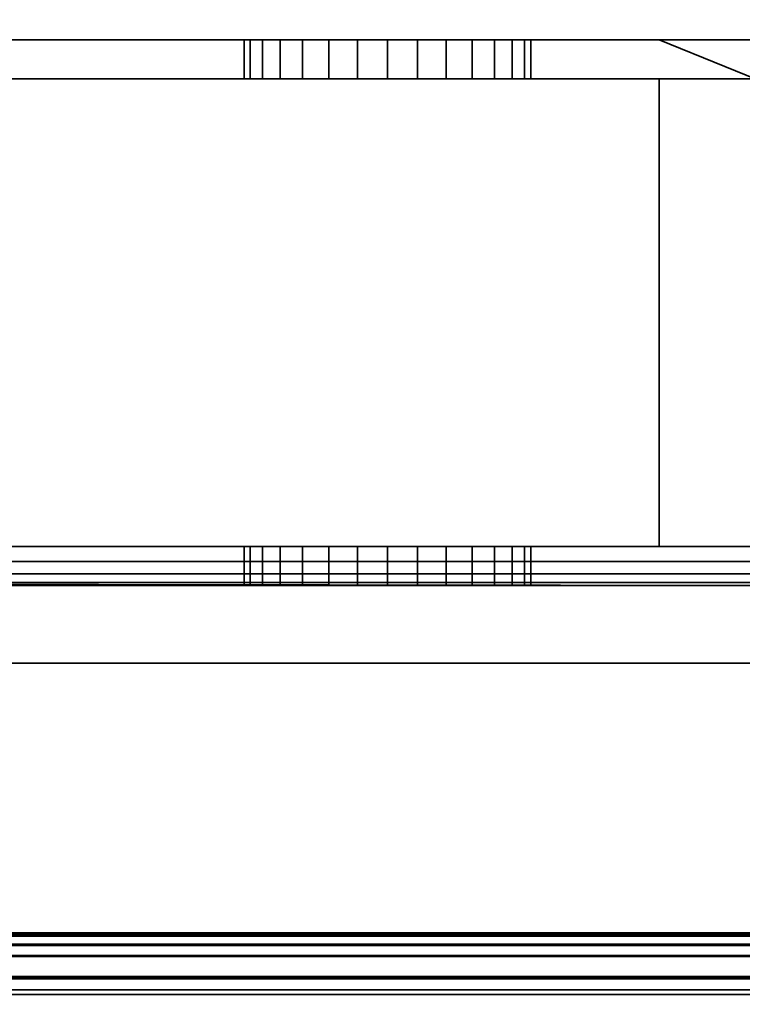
# Model space of a CAD drawing. Header units: millimetres. Extents: x -587 to 3688, y -115 to 120.
# Tile 752 of 960: x 2528 to 2546, y -49 to -23. Entities that reach past the tile are written whole.
import ezdxf

# ---------------------------------------------------------------- set-up
doc = ezdxf.new("R2010")
doc.units = ezdxf.units.MM
doc.layers.add('151', color=7, linetype='Continuous', true_color=0xffffff)

# ---------------------------------------------------------------- blocks, each defined once
blk = doc.blocks.new('UG_SURFACE_003')
at = {"layer": '151', "color": 252, "linetype": 'Continuous', "lineweight": 35}
for points in [[(3687.5, -40, 2198), (3687.5, 110, 2198), (2312.5, 110, 2198), (2312.5, -40, 2198)], [(2462.5, -40, 2048), (2462.5, 110, 2048), (3537.5, 110, 2048), (3537.5, -40, 2048)], [(3687.5, -40, 2198), (2312.5, -40, 2198), (2462.5, -40, 2048), (3537.5, -40, 2048)]]:
    blk.add_3dface(points, dxfattribs=at)
blk = doc.blocks.new('UG_SURFACE_086')
at = {"layer": '151', "color": 252, "linetype": 'Continuous', "lineweight": 35}
for points in [[(2543.975, -24, 1167.5), (2494, -24, 1167.5), (2494, -37, 1167.5), (2576, -37, 1167.5)], [(2576, -37, 1002.5), (2494, -37, 1002.5), (2494, -24, 1002.5), (2543.975, -24, 1002.5)], [(2494, -24, 1091.25), (2534.25, -24, 1101.524), (2535.495, -24, 1100.62)], [(2494, -24, 1091.25), (2533.481, -24, 1102.857), (2534.25, -24, 1101.524)], [(2494, -24, 1091.25), (2494, -24, 1110.1), (2533.32, -24, 1104.387), (2533.481, -24, 1102.857)], [(2535.495, -24, 1100.62), (2537, -24, 1100.3), (2543.975, -24, 1091.25), (2494, -24, 1091.25)], [(2494, -24, 1110.1), (2534.825, -24, 1106.993), (2533.796, -24, 1105.85)], [(2533.796, -24, 1105.85), (2533.32, -24, 1104.387), (2494, -24, 1110.1)], [(2494, -24, 1110.1), (2543.975, -24, 1110.1), (2537.769, -24, 1107.619), (2536.231, -24, 1107.619)], [(2536.231, -24, 1107.619), (2534.825, -24, 1106.993), (2494, -24, 1110.1)], [(2494, -24, 1013.575), (2534.25, -24, 1021.024), (2535.495, -24, 1020.12)], [(2494, -24, 1013.575), (2533.481, -24, 1022.357), (2534.25, -24, 1021.024)], [(2494, -24, 1013.575), (2494, -24, 1033.975), (2533.32, -24, 1023.887), (2533.481, -24, 1022.357)], [(2535.495, -24, 1020.12), (2537, -24, 1019.8), (2543.975, -24, 1013.575), (2494, -24, 1013.575)], [(2494, -24, 1033.975), (2534.825, -24, 1026.493), (2533.796, -24, 1025.35)], [(2533.796, -24, 1025.35), (2533.32, -24, 1023.887), (2494, -24, 1033.975)], [(2536.231, -24, 1027.119), (2534.825, -24, 1026.493), (2494, -24, 1033.975), (2543.975, -24, 1033.975)], [(2494, -24, 1002.5), (2494, -24, 1013.575), (2543.975, -24, 1013.575), (2543.975, -24, 1002.5)], [(2494, -24, 1033.975), (2494, -24, 1058.875), (2543.975, -24, 1058.875), (2543.975, -24, 1033.975)], [(2494, -24, 1058.875), (2494, -24, 1091.25), (2543.975, -24, 1091.25), (2543.975, -24, 1058.875)], [(2494, -24, 1110.1), (2494, -24, 1128.75), (2543.975, -24, 1128.75), (2543.975, -24, 1110.1)], [(2494, -24, 1128.75), (2494, -24, 1167.5), (2543.975, -24, 1167.5), (2543.975, -24, 1128.75)], [(2533.32, -24, 1104.387), (2533.32, -25, 1104.387), (2533.481, -25, 1102.857), (2533.481, -24, 1102.857)], [(2533.796, -24, 1105.85), (2533.796, -25, 1105.85), (2533.32, -25, 1104.387), (2533.32, -24, 1104.387)], [(2533.32, -24, 1023.887), (2533.32, -25, 1023.887), (2533.481, -25, 1022.357), (2533.481, -24, 1022.357)], [(2533.796, -24, 1025.35), (2533.796, -25, 1025.35), (2533.32, -25, 1023.887), (2533.32, -24, 1023.887)], [(2533.481, -24, 1102.857), (2533.481, -25, 1102.857), (2534.25, -25, 1101.524), (2534.25, -24, 1101.524)], [(2533.481, -24, 1022.357), (2533.481, -25, 1022.357), (2534.25, -25, 1021.024), (2534.25, -24, 1021.024)], [(2534.825, -24, 1106.993), (2534.825, -25, 1106.993), (2533.796, -25, 1105.85), (2533.796, -24, 1105.85)], [(2534.825, -24, 1026.493), (2534.825, -25, 1026.493), (2533.796, -25, 1025.35), (2533.796, -24, 1025.35)], [(2534.25, -24, 1101.524), (2534.25, -25, 1101.524), (2535.495, -25, 1100.62), (2535.495, -24, 1100.62)], [(2534.25, -24, 1021.024), (2534.25, -25, 1021.024), (2535.495, -25, 1020.12), (2535.495, -24, 1020.12)], [(2536.231, -24, 1107.619), (2536.231, -25, 1107.619), (2534.825, -25, 1106.993), (2534.825, -24, 1106.993)], [(2536.231, -24, 1027.119), (2536.231, -25, 1027.119), (2534.825, -25, 1026.493), (2534.825, -24, 1026.493)], [(2535.495, -24, 1100.62), (2535.495, -25, 1100.62), (2537, -25, 1100.3), (2537, -24, 1100.3)], [(2535.495, -24, 1020.12), (2535.495, -25, 1020.12), (2537, -25, 1019.8), (2537, -24, 1019.8)], [(2543.975, -24, 1033.975), (2537.769, -24, 1027.119), (2536.231, -24, 1027.119)], [(2537.769, -24, 1107.619), (2537.769, -25, 1107.619), (2536.231, -25, 1107.619), (2536.231, -24, 1107.619)], [(2537.769, -24, 1027.119), (2537.769, -25, 1027.119), (2536.231, -25, 1027.119), (2536.231, -24, 1027.119)], [(2543.975, -24, 1091.25), (2537, -24, 1100.3), (2538.505, -24, 1100.62)], [(2543.975, -24, 1013.575), (2537, -24, 1019.8), (2538.505, -24, 1020.12)], [(2537, -24, 1100.3), (2537, -25, 1100.3), (2538.505, -25, 1100.62), (2538.505, -24, 1100.62)], [(2537, -24, 1019.8), (2537, -25, 1019.8), (2538.505, -25, 1020.12), (2538.505, -24, 1020.12)], [(2539.175, -24, 1026.493), (2537.769, -24, 1027.119), (2543.975, -24, 1033.975)], [(2539.175, -24, 1106.993), (2537.769, -24, 1107.619), (2543.975, -24, 1110.1)], [(2539.175, -24, 1106.993), (2539.175, -25, 1106.993), (2537.769, -25, 1107.619), (2537.769, -24, 1107.619)], [(2539.175, -24, 1026.493), (2539.175, -25, 1026.493), (2537.769, -25, 1027.119), (2537.769, -24, 1027.119)], [(2538.505, -24, 1100.62), (2539.75, -24, 1101.524), (2543.975, -24, 1091.25)], [(2538.505, -24, 1020.12), (2539.75, -24, 1021.024), (2543.975, -24, 1013.575)], [(2538.505, -24, 1100.62), (2538.505, -25, 1100.62), (2539.75, -25, 1101.524), (2539.75, -24, 1101.524)], [(2538.505, -24, 1020.12), (2538.505, -25, 1020.12), (2539.75, -25, 1021.024), (2539.75, -24, 1021.024)], [(2540.204, -24, 1105.85), (2539.175, -24, 1106.993), (2543.975, -24, 1110.1)], [(2540.204, -24, 1025.35), (2539.175, -24, 1026.493), (2543.975, -24, 1033.975)], [(2540.204, -24, 1105.85), (2540.204, -25, 1105.85), (2539.175, -25, 1106.993), (2539.175, -24, 1106.993)], [(2540.204, -24, 1025.35), (2540.204, -25, 1025.35), (2539.175, -25, 1026.493), (2539.175, -24, 1026.493)], [(2539.75, -24, 1101.524), (2540.519, -24, 1102.857), (2543.975, -24, 1091.25)], [(2539.75, -24, 1021.024), (2540.519, -24, 1022.357), (2543.975, -24, 1013.575)], [(2539.75, -24, 1101.524), (2539.75, -25, 1101.524), (2540.519, -25, 1102.857), (2540.519, -24, 1102.857)], [(2539.75, -24, 1021.024), (2539.75, -25, 1021.024), (2540.519, -25, 1022.357), (2540.519, -24, 1022.357)], [(2543.975, -24, 1110.1), (2540.68, -24, 1104.387), (2540.204, -24, 1105.85)], [(2543.975, -24, 1033.975), (2540.68, -24, 1023.887), (2540.204, -24, 1025.35)], [(2540.68, -24, 1104.387), (2540.68, -25, 1104.387), (2540.204, -25, 1105.85), (2540.204, -24, 1105.85)], [(2540.68, -24, 1023.887), (2540.68, -25, 1023.887), (2540.204, -25, 1025.35), (2540.204, -24, 1025.35)], [(2540.519, -24, 1102.857), (2540.68, -24, 1104.387), (2543.975, -24, 1110.1), (2543.975, -24, 1091.25)], [(2540.519, -24, 1022.357), (2540.68, -24, 1023.887), (2543.975, -24, 1033.975), (2543.975, -24, 1013.575)], [(2540.519, -24, 1102.857), (2540.519, -25, 1102.857), (2540.68, -25, 1104.387), (2540.68, -24, 1104.387)], [(2540.519, -24, 1022.357), (2540.519, -25, 1022.357), (2540.68, -25, 1023.887), (2540.68, -24, 1023.887)], [(2576, -37, 1167.5), (2547.375, -24, 1167.5), (2543.975, -24, 1167.5)], [(2576, -37, 1002.5), (2543.975, -24, 1002.5), (2547.375, -24, 1002.5)], [(2543.975, -24, 1033.975), (2547.293, -24, 1031.132), (2547.375, -24, 1030.875)], [(2543.975, -24, 1033.975), (2547.375, -24, 1033.975), (2547.375, -24, 1031.877), (2547.293, -24, 1031.132)], [(2547.375, -24, 1030.875), (2547.375, -24, 1013.575), (2543.975, -24, 1013.575), (2543.975, -24, 1033.975)], [(2543.975, -24, 1002.5), (2543.975, -24, 1013.575), (2547.375, -24, 1013.575), (2547.375, -24, 1002.5)], [(2543.975, -24, 1033.975), (2543.975, -24, 1058.875), (2547.375, -24, 1058.875), (2547.375, -24, 1033.975)], [(2543.975, -24, 1058.875), (2543.975, -24, 1091.25), (2547.375, -24, 1091.25), (2547.375, -24, 1058.875)], [(2543.975, -24, 1091.25), (2543.975, -24, 1110.1), (2547.375, -24, 1110.1), (2547.375, -24, 1091.25)], [(2543.975, -24, 1110.1), (2543.975, -24, 1128.75), (2547.375, -24, 1128.75), (2547.375, -24, 1110.1)], [(2543.975, -24, 1128.75), (2543.975, -24, 1167.5), (2547.375, -24, 1167.5), (2547.375, -24, 1128.75)], [(2543.975, -25, 1003.5), (2494, -25, 1003.5), (2494, -37, 1003.5), (2543.975, -37, 1003.5)], [(2543.975, -37, 1166.5), (2494, -37, 1166.5), (2494, -25, 1166.5), (2543.975, -25, 1166.5)], [(2494, -25, 1091.25), (2543.975, -25, 1091.25), (2537, -25, 1100.3), (2535.495, -25, 1100.62)], [(2543.975, -25, 1110.1), (2494, -25, 1110.1), (2536.231, -25, 1107.619), (2537.769, -25, 1107.619)], [(2535.495, -25, 1100.62), (2534.25, -25, 1101.524), (2494, -25, 1091.25)], [(2494, -25, 1110.1), (2534.825, -25, 1106.993), (2536.231, -25, 1107.619)], [(2494, -25, 1110.1), (2533.32, -25, 1104.387), (2533.796, -25, 1105.85)], [(2534.25, -25, 1101.524), (2533.481, -25, 1102.857), (2494, -25, 1091.25)], [(2533.481, -25, 1102.857), (2533.32, -25, 1104.387), (2494, -25, 1110.1), (2494, -25, 1091.25)], [(2533.796, -25, 1105.85), (2534.825, -25, 1106.993), (2494, -25, 1110.1)], [(2494, -25, 1013.575), (2543.975, -25, 1013.575), (2537, -25, 1019.8), (2535.495, -25, 1020.12)], [(2535.495, -25, 1020.12), (2534.25, -25, 1021.024), (2494, -25, 1013.575)], [(2543.975, -25, 1033.975), (2494, -25, 1033.975), (2534.825, -25, 1026.493), (2536.231, -25, 1027.119)], [(2494, -25, 1033.975), (2533.32, -25, 1023.887), (2533.796, -25, 1025.35)], [(2534.25, -25, 1021.024), (2533.481, -25, 1022.357), (2494, -25, 1013.575)], [(2533.481, -25, 1022.357), (2533.32, -25, 1023.887), (2494, -25, 1033.975), (2494, -25, 1013.575)], [(2533.796, -25, 1025.35), (2534.825, -25, 1026.493), (2494, -25, 1033.975)], [(2543.975, -25, 1003.5), (2543.975, -25, 1013.575), (2494, -25, 1013.575), (2494, -25, 1003.5)], [(2543.975, -25, 1033.975), (2543.975, -25, 1058.875), (2494, -25, 1058.875), (2494, -25, 1033.975)], [(2543.975, -25, 1058.875), (2543.975, -25, 1091.25), (2494, -25, 1091.25), (2494, -25, 1058.875)], [(2543.975, -25, 1110.1), (2543.975, -25, 1128.75), (2494, -25, 1128.75), (2494, -25, 1110.1)], [(2543.975, -25, 1128.75), (2543.975, -25, 1166.5), (2494, -25, 1166.5), (2494, -25, 1128.75)], [(2543.975, -25, 1033.975), (2536.231, -25, 1027.119), (2537.769, -25, 1027.119)], [(2538.505, -25, 1020.12), (2537, -25, 1019.8), (2543.975, -25, 1013.575)], [(2538.505, -25, 1100.62), (2537, -25, 1100.3), (2543.975, -25, 1091.25)], [(2537.769, -25, 1107.619), (2539.175, -25, 1106.993), (2543.975, -25, 1110.1)], [(2537.769, -25, 1027.119), (2539.175, -25, 1026.493), (2543.975, -25, 1033.975)], [(2543.975, -25, 1091.25), (2539.75, -25, 1101.524), (2538.505, -25, 1100.62)], [(2543.975, -25, 1013.575), (2539.75, -25, 1021.024), (2538.505, -25, 1020.12)], [(2543.975, -25, 1110.1), (2539.175, -25, 1106.993), (2540.204, -25, 1105.85)], [(2543.975, -25, 1033.975), (2539.175, -25, 1026.493), (2540.204, -25, 1025.35)], [(2543.975, -25, 1091.25), (2540.519, -25, 1102.857), (2539.75, -25, 1101.524)], [(2543.975, -25, 1013.575), (2540.519, -25, 1022.357), (2539.75, -25, 1021.024)], [(2540.204, -25, 1105.85), (2540.68, -25, 1104.387), (2543.975, -25, 1110.1)], [(2540.204, -25, 1025.35), (2540.68, -25, 1023.887), (2543.975, -25, 1033.975)], [(2543.975, -25, 1091.25), (2543.975, -25, 1110.1), (2540.68, -25, 1104.387), (2540.519, -25, 1102.857)], [(2543.975, -25, 1013.575), (2543.975, -25, 1033.975), (2540.68, -25, 1023.887), (2540.519, -25, 1022.357)], [(2543.975, -37, 1003.5), (2549.125, -37, 1003.5), (2547.375, -25, 1003.5), (2543.975, -25, 1003.5)], [(2549.125, -37, 1166.5), (2543.975, -37, 1166.5), (2543.975, -25, 1166.5), (2547.375, -25, 1166.5)], [(2543.975, -25, 1033.975), (2543.975, -25, 1013.575), (2547.375, -25, 1013.575), (2547.375, -25, 1030.875)], [(2547.375, -25, 1030.875), (2547.293, -25, 1031.132), (2543.975, -25, 1033.975)], [(2547.293, -25, 1031.132), (2547.375, -25, 1031.877), (2547.375, -25, 1033.975), (2543.975, -25, 1033.975)], [(2547.375, -25, 1003.5), (2547.375, -25, 1013.575), (2543.975, -25, 1013.575), (2543.975, -25, 1003.5)], [(2547.375, -25, 1033.975), (2547.375, -25, 1058.875), (2543.975, -25, 1058.875), (2543.975, -25, 1033.975)], [(2547.375, -25, 1058.875), (2547.375, -25, 1091.25), (2543.975, -25, 1091.25), (2543.975, -25, 1058.875)], [(2547.375, -25, 1091.25), (2547.375, -25, 1110.1), (2543.975, -25, 1110.1), (2543.975, -25, 1091.25)], [(2547.375, -25, 1110.1), (2547.375, -25, 1128.75), (2543.975, -25, 1128.75), (2543.975, -25, 1110.1)], [(2547.375, -25, 1128.75), (2547.375, -25, 1166.5), (2543.975, -25, 1166.5), (2543.975, -25, 1128.75)], [(2576, -37, 1167.5), (2494, -37, 1167.5), (2494, -37.383, 1167.424), (2575.969, -37.383, 1167.424)], [(2575.969, -37.383, 1002.576), (2494, -37.383, 1002.576), (2494, -37, 1002.5), (2576, -37, 1002.5)], [(2494, -37, 1013.575), (2534.25, -37, 1021.024), (2535.495, -37, 1020.12)], [(2494, -37, 1013.575), (2533.481, -37, 1022.357), (2534.25, -37, 1021.024)], [(2494, -37, 1013.575), (2494, -37, 1033.975), (2533.32, -37, 1023.887), (2533.481, -37, 1022.357)], [(2535.495, -37, 1020.12), (2537, -37, 1019.8), (2543.975, -37, 1013.575), (2494, -37, 1013.575)], [(2494, -37, 1033.975), (2534.825, -37, 1026.493), (2533.796, -37, 1025.35)], [(2533.796, -37, 1025.35), (2533.32, -37, 1023.887), (2494, -37, 1033.975)], [(2536.231, -37, 1027.119), (2534.825, -37, 1026.493), (2494, -37, 1033.975), (2543.975, -37, 1033.975)], [(2494, -37, 1099.9), (2535.495, -37, 1100.62), (2537, -37, 1100.3)], [(2494, -37, 1099.9), (2534.25, -37, 1101.524), (2535.495, -37, 1100.62)], [(2494, -37, 1099.9), (2533.481, -37, 1102.857), (2534.25, -37, 1101.524)], [(2494, -37, 1099.9), (2494, -37, 1108.1), (2533.32, -37, 1104.387), (2533.481, -37, 1102.857)], [(2537, -37, 1100.3), (2543.975, -37, 1099.9), (2494, -37, 1099.9)], [(2494, -37, 1108.1), (2534.825, -37, 1106.993), (2533.796, -37, 1105.85)], [(2533.796, -37, 1105.85), (2533.32, -37, 1104.387), (2494, -37, 1108.1)], [(2494, -37, 1108.1), (2543.975, -37, 1108.1), (2537, -37, 1107.7)], [(2537, -37, 1107.7), (2536.231, -37, 1107.619), (2494, -37, 1108.1)], [(2536.231, -37, 1107.619), (2534.825, -37, 1106.993), (2494, -37, 1108.1)], [(2543.975, -37, 1166.5), (2543.975, -37, 1126.75), (2494, -37, 1126.75), (2494, -37, 1166.5)], [(2543.975, -37, 1126.75), (2543.975, -37, 1108.1), (2494, -37, 1108.1), (2494, -37, 1126.75)], [(2543.975, -37, 1099.9), (2543.975, -37, 1093.25), (2494, -37, 1093.25), (2494, -37, 1099.9)], [(2543.975, -37, 1093.25), (2543.975, -37, 1033.975), (2494, -37, 1033.975), (2494, -37, 1093.25)], [(2543.975, -37, 1013.575), (2543.975, -37, 1003.5), (2494, -37, 1003.5), (2494, -37, 1013.575)], [(2533.32, -37, 1104.387), (2533.32, -38, 1104.387), (2533.481, -38, 1102.857), (2533.481, -37, 1102.857)], [(2533.796, -37, 1105.85), (2533.796, -38, 1105.85), (2533.32, -38, 1104.387), (2533.32, -37, 1104.387)], [(2533.32, -37, 1023.887), (2533.32, -38, 1023.887), (2533.481, -38, 1022.357), (2533.481, -37, 1022.357)], [(2533.796, -37, 1025.35), (2533.796, -38, 1025.35), (2533.32, -38, 1023.887), (2533.32, -37, 1023.887)], [(2533.481, -37, 1102.857), (2533.481, -38, 1102.857), (2534.25, -38, 1101.524), (2534.25, -37, 1101.524)], [(2533.481, -37, 1022.357), (2533.481, -38, 1022.357), (2534.25, -38, 1021.024), (2534.25, -37, 1021.024)], [(2534.825, -37, 1106.993), (2534.825, -38, 1106.993), (2533.796, -38, 1105.85), (2533.796, -37, 1105.85)], [(2534.825, -37, 1026.493), (2534.825, -38, 1026.493), (2533.796, -38, 1025.35), (2533.796, -37, 1025.35)], [(2534.25, -37, 1101.524), (2534.25, -38, 1101.524), (2535.495, -38, 1100.62), (2535.495, -37, 1100.62)], [(2534.25, -37, 1021.024), (2534.25, -38, 1021.024), (2535.495, -38, 1020.12), (2535.495, -37, 1020.12)], [(2536.231, -37, 1107.619), (2536.231, -38, 1107.619), (2534.825, -38, 1106.993), (2534.825, -37, 1106.993)], [(2536.231, -37, 1027.119), (2536.231, -38, 1027.119), (2534.825, -38, 1026.493), (2534.825, -37, 1026.493)], [(2535.495, -37, 1100.62), (2535.495, -38, 1100.62), (2537, -38, 1100.3), (2537, -37, 1100.3)], [(2535.495, -37, 1020.12), (2535.495, -38, 1020.12), (2537, -38, 1019.8), (2537, -37, 1019.8)], [(2537, -38, 1107.7), (2536.231, -38, 1107.619), (2536.231, -37, 1107.619), (2537, -37, 1107.7)], [(2537, -38, 1027.2), (2536.231, -38, 1027.119), (2536.231, -37, 1027.119), (2537, -37, 1027.2)], [(2543.975, -37, 1033.975), (2537, -37, 1027.2), (2536.231, -37, 1027.119)], [(2537, -37, 1107.7), (2537.769, -37, 1107.619), (2537.769, -38, 1107.619), (2537, -38, 1107.7)], [(2537, -37, 1100.3), (2537, -38, 1100.3), (2538.505, -38, 1100.62), (2538.505, -37, 1100.62)], [(2537, -37, 1027.2), (2537.769, -37, 1027.119), (2537.769, -38, 1027.119), (2537, -38, 1027.2)], [(2537, -37, 1019.8), (2537, -38, 1019.8), (2538.505, -38, 1020.12), (2538.505, -37, 1020.12)], [(2543.975, -37, 1013.575), (2537, -37, 1019.8), (2538.505, -37, 1020.12)], [(2543.975, -37, 1099.9), (2537, -37, 1100.3), (2538.505, -37, 1100.62)], [(2537.769, -37, 1107.619), (2537, -37, 1107.7), (2543.975, -37, 1108.1)], [(2537.769, -37, 1027.119), (2537, -37, 1027.2), (2543.975, -37, 1033.975)], [(2539.175, -37, 1106.993), (2539.175, -38, 1106.993), (2537.769, -38, 1107.619), (2537.769, -37, 1107.619)], [(2539.175, -37, 1026.493), (2539.175, -38, 1026.493), (2537.769, -38, 1027.119), (2537.769, -37, 1027.119)], [(2543.975, -37, 1033.975), (2539.175, -37, 1026.493), (2537.769, -37, 1027.119)], [(2543.975, -37, 1108.1), (2539.175, -37, 1106.993), (2537.769, -37, 1107.619)], [(2538.505, -37, 1100.62), (2538.505, -38, 1100.62), (2539.75, -38, 1101.524), (2539.75, -37, 1101.524)], [(2538.505, -37, 1020.12), (2538.505, -38, 1020.12), (2539.75, -38, 1021.024), (2539.75, -37, 1021.024)], [(2538.505, -37, 1020.12), (2539.75, -37, 1021.024), (2543.975, -37, 1013.575)], [(2538.505, -37, 1100.62), (2539.75, -37, 1101.524), (2543.975, -37, 1099.9)], [(2540.204, -37, 1105.85), (2540.204, -38, 1105.85), (2539.175, -38, 1106.993), (2539.175, -37, 1106.993)], [(2540.204, -37, 1025.35), (2540.204, -38, 1025.35), (2539.175, -38, 1026.493), (2539.175, -37, 1026.493)], [(2540.204, -37, 1025.35), (2539.175, -37, 1026.493), (2543.975, -37, 1033.975)], [(2540.204, -37, 1105.85), (2539.175, -37, 1106.993), (2543.975, -37, 1108.1)], [(2539.75, -37, 1101.524), (2539.75, -38, 1101.524), (2540.519, -38, 1102.857), (2540.519, -37, 1102.857)], [(2539.75, -37, 1021.024), (2539.75, -38, 1021.024), (2540.519, -38, 1022.357), (2540.519, -37, 1022.357)], [(2539.75, -37, 1021.024), (2540.519, -37, 1022.357), (2543.975, -37, 1013.575)], [(2539.75, -37, 1101.524), (2540.519, -37, 1102.857), (2543.975, -37, 1099.9)], [(2540.68, -37, 1104.387), (2540.68, -38, 1104.387), (2540.204, -38, 1105.85), (2540.204, -37, 1105.85)], [(2540.68, -37, 1023.887), (2540.68, -38, 1023.887), (2540.204, -38, 1025.35), (2540.204, -37, 1025.35)], [(2543.975, -37, 1033.975), (2540.68, -37, 1023.887), (2540.204, -37, 1025.35)], [(2543.975, -37, 1108.1), (2540.68, -37, 1104.387), (2540.204, -37, 1105.85)], [(2540.519, -37, 1102.857), (2540.519, -38, 1102.857), (2540.68, -38, 1104.387), (2540.68, -37, 1104.387)], [(2540.519, -37, 1022.357), (2540.519, -38, 1022.357), (2540.68, -38, 1023.887), (2540.68, -37, 1023.887)], [(2540.519, -37, 1022.357), (2540.68, -37, 1023.887), (2543.975, -37, 1033.975), (2543.975, -37, 1013.575)], [(2540.519, -37, 1102.857), (2540.68, -37, 1104.387), (2543.975, -37, 1108.1), (2543.975, -37, 1099.9)], [(2543.975, -37, 1033.975), (2543.975, -37, 1093.25), (2549.125, -37, 1093.25), (2549.125, -37, 1037.205)], [(2549.125, -37, 1037.205), (2547.689, -37, 1034.737), (2543.975, -37, 1033.975)], [(2543.975, -37, 1013.575), (2543.975, -37, 1033.975), (2547.293, -37, 1031.132), (2548.393, -37, 1027.676)], [(2543.975, -37, 1033.975), (2547.606, -37, 1033.975), (2547.293, -37, 1031.132)], [(2548.393, -37, 1027.676), (2549.125, -37, 1026.851), (2549.125, -37, 1013.575), (2543.975, -37, 1013.575)], [(2547.689, -37, 1034.737), (2547.606, -37, 1033.975), (2543.975, -37, 1033.975)], [(2549.125, -37, 1166.5), (2549.125, -37, 1126.75), (2543.975, -37, 1126.75), (2543.975, -37, 1166.5)], [(2549.125, -37, 1126.75), (2549.125, -37, 1108.1), (2543.975, -37, 1108.1), (2543.975, -37, 1126.75)], [(2549.125, -37, 1108.1), (2549.125, -37, 1099.9), (2543.975, -37, 1099.9), (2543.975, -37, 1108.1)], [(2549.125, -37, 1099.9), (2549.125, -37, 1093.25), (2543.975, -37, 1093.25), (2543.975, -37, 1099.9)], [(2549.125, -37, 1013.575), (2549.125, -37, 1003.5), (2543.975, -37, 1003.5), (2543.975, -37, 1013.575)], [(2575.969, -37.383, 1167.424), (2494, -37.383, 1167.424), (2494, -37.707, 1167.207), (2575.879, -37.707, 1167.207)], [(2575.879, -37.707, 1002.793), (2494, -37.707, 1002.793), (2494, -37.383, 1002.576), (2575.969, -37.383, 1002.576)], [(2575.879, -37.707, 1167.207), (2494, -37.707, 1167.207), (2494, -37.924, 1166.883), (2575.744, -37.924, 1166.883)], [(2575.744, -37.924, 1003.117), (2494, -37.924, 1003.117), (2494, -37.707, 1002.793), (2575.879, -37.707, 1002.793)], [(2575.744, -37.924, 1166.883), (2494, -37.924, 1166.883), (2494, -38, 1166.5), (2543.975, -38, 1166.5)], [(2494, -37.924, 1003.117), (2547.375, -38, 1003.5), (2543.975, -38, 1003.5)], [(2494, -37.924, 1003.117), (2575.744, -37.924, 1003.117), (2549.25, -38, 1003.5), (2547.375, -38, 1003.5)], [(2543.975, -38, 1003.5), (2494, -38, 1003.5), (2494, -37.924, 1003.117)], [(2494, -38, 1013.575), (2543.975, -38, 1013.575), (2537, -38, 1019.8), (2535.495, -38, 1020.12)], [(2535.495, -38, 1020.12), (2534.25, -38, 1021.024), (2494, -38, 1013.575)], [(2543.975, -38, 1033.975), (2494, -38, 1033.975), (2534.825, -38, 1026.493), (2536.231, -38, 1027.119)], [(2494, -38, 1033.975), (2533.32, -38, 1023.887), (2533.796, -38, 1025.35)], [(2534.25, -38, 1021.024), (2533.481, -38, 1022.357), (2494, -38, 1013.575)], [(2533.481, -38, 1022.357), (2533.32, -38, 1023.887), (2494, -38, 1033.975), (2494, -38, 1013.575)], [(2533.796, -38, 1025.35), (2534.825, -38, 1026.493), (2494, -38, 1033.975)], [(2543.975, -38, 1110.1), (2494, -38, 1110.1), (2536.231, -38, 1107.619), (2537, -38, 1107.7)], [(2494, -38, 1097.9), (2543.975, -38, 1097.9), (2537, -38, 1100.3), (2535.495, -38, 1100.62)], [(2535.495, -38, 1100.62), (2534.25, -38, 1101.524), (2494, -38, 1097.9)], [(2494, -38, 1110.1), (2534.825, -38, 1106.993), (2536.231, -38, 1107.619)], [(2494, -38, 1110.1), (2533.32, -38, 1104.387), (2533.796, -38, 1105.85)], [(2534.25, -38, 1101.524), (2533.481, -38, 1102.857), (2494, -38, 1097.9)], [(2533.481, -38, 1102.857), (2533.32, -38, 1104.387), (2494, -38, 1110.1), (2494, -38, 1097.9)], [(2533.796, -38, 1105.85), (2534.825, -38, 1106.993), (2494, -38, 1110.1)], [(2494, -38, 1166.5), (2494, -38, 1128.75), (2543.975, -38, 1128.75), (2543.975, -38, 1166.5)], [(2494, -38, 1128.75), (2494, -38, 1110.1), (2543.975, -38, 1110.1), (2543.975, -38, 1128.75)], [(2494, -38, 1097.9), (2494, -38, 1091.25), (2543.975, -38, 1091.25), (2543.975, -38, 1097.9)], [(2494, -38, 1091.25), (2494, -38, 1033.975), (2543.975, -38, 1033.975), (2543.975, -38, 1091.25)], [(2494, -38, 1013.575), (2494, -38, 1003.5), (2543.975, -38, 1003.5), (2543.975, -38, 1013.575)], [(2543.975, -38, 1033.975), (2536.231, -38, 1027.119), (2537, -38, 1027.2)], [(2537, -38, 1027.2), (2537.769, -38, 1027.119), (2543.975, -38, 1033.975)], [(2537, -38, 1107.7), (2537.769, -38, 1107.619), (2543.975, -38, 1110.1)], [(2538.505, -38, 1100.62), (2537, -38, 1100.3), (2543.975, -38, 1097.9)], [(2538.505, -38, 1020.12), (2537, -38, 1019.8), (2543.975, -38, 1013.575)], [(2537.769, -38, 1027.119), (2539.175, -38, 1026.493), (2543.975, -38, 1033.975)], [(2537.769, -38, 1107.619), (2539.175, -38, 1106.993), (2543.975, -38, 1110.1)], [(2543.975, -38, 1013.575), (2539.75, -38, 1021.024), (2538.505, -38, 1020.12)], [(2543.975, -38, 1097.9), (2539.75, -38, 1101.524), (2538.505, -38, 1100.62)], [(2543.975, -38, 1033.975), (2539.175, -38, 1026.493), (2540.204, -38, 1025.35)], [(2543.975, -38, 1110.1), (2539.175, -38, 1106.993), (2540.204, -38, 1105.85)], [(2543.975, -38, 1013.575), (2540.519, -38, 1022.357), (2539.75, -38, 1021.024)], [(2543.975, -38, 1097.9), (2540.519, -38, 1102.857), (2539.75, -38, 1101.524)], [(2540.204, -38, 1025.35), (2540.68, -38, 1023.887), (2543.975, -38, 1033.975)], [(2540.204, -38, 1105.85), (2540.68, -38, 1104.387), (2543.975, -38, 1110.1)], [(2543.975, -38, 1013.575), (2543.975, -38, 1033.975), (2540.68, -38, 1023.887), (2540.519, -38, 1022.357)], [(2543.975, -38, 1097.9), (2543.975, -38, 1110.1), (2540.68, -38, 1104.387), (2540.519, -38, 1102.857)], [(2575.744, -37.924, 1166.883), (2543.975, -38, 1166.5), (2547.375, -38, 1166.5)], [(2543.975, -38, 1033.975), (2543.975, -38, 1013.575), (2547.375, -38, 1013.575), (2547.375, -38, 1030.875)], [(2547.375, -38, 1030.875), (2547.293, -38, 1031.132), (2543.975, -38, 1033.975)], [(2547.293, -38, 1031.132), (2547.375, -38, 1031.877), (2547.375, -38, 1033.975), (2543.975, -38, 1033.975)], [(2543.975, -38, 1166.5), (2543.975, -38, 1128.75), (2547.375, -38, 1128.75), (2547.375, -38, 1166.5)], [(2543.975, -38, 1128.75), (2543.975, -38, 1110.1), (2547.375, -38, 1110.1), (2547.375, -38, 1128.75)], [(2543.975, -38, 1110.1), (2543.975, -38, 1097.9), (2547.375, -38, 1097.9), (2547.375, -38, 1110.1)], [(2543.975, -38, 1097.9), (2543.975, -38, 1091.25), (2547.375, -38, 1091.25), (2547.375, -38, 1097.9)], [(2543.975, -38, 1091.25), (2543.975, -38, 1033.975), (2547.375, -38, 1033.975), (2547.375, -38, 1091.25)], [(2543.975, -38, 1013.575), (2543.975, -38, 1003.5), (2547.375, -38, 1003.5), (2547.375, -38, 1013.575)]]:
    blk.add_3dface(points, dxfattribs=at)
blk = doc.blocks.new('UG_SURFACE_087')
at = {"layer": '151', "color": 43, "linetype": 'Continuous', "lineweight": 35}
for points in [[(2491, 0, 2017), (2491, -49, 2017), (3509, -49, 2017), (3509, 0, 2017)], [(2491, -47), (2491, -2), (3509, -2), (3509, -47)], [(2491, -49, 2), (2491, -47), (3509, -47), (3509, -49, 2)]]:
    blk.add_3dface(points, dxfattribs=at)
blk = doc.blocks.new('UG_SURFACE_093')
at = {"layer": '151', "color": 252, "linetype": 'Continuous', "lineweight": 35}
for points in [[(2486, -46.92, 2022.5), (3514, -46.92, 2022.5), (3514, 13.92, 2022.5), (2486, 13.92, 2022.5)], [(2487.5, -46.92, 2021), (2487.5, 13.92, 2021), (3512.5, 13.92, 2021), (3512.5, -46.92, 2021)], [(2447.5, -40, 2061), (3552.5, -40, 2061), (3551, -40, 2059.5), (2449, -40, 2059.5)], [(2447.5, -40, 2061), (2447.5, -46.92, 2061), (3552.5, -46.92, 2061), (3552.5, -40, 2061)], [(2449, -40, 2059.5), (3551, -40, 2059.5), (3551, -46.92, 2059.5), (2449, -46.92, 2059.5)], [(3552.441, -47.521, 2060.941), (2447.5, -46.92, 2061), (2447.559, -47.521, 2060.941)], [(3552.441, -47.521, 2060.941), (3552.5, -46.92, 2061), (2447.5, -46.92, 2061)], [(2449.03, -47.228, 2059.47), (2449, -46.92, 2059.5), (3551, -46.92, 2059.5)], [(2449.03, -47.228, 2059.47), (3551, -46.92, 2059.5), (3550.97, -47.228, 2059.47)], [(3514.03, -47.228, 2022.53), (2486, -46.92, 2022.5), (2485.97, -47.228, 2022.53)], [(3514.03, -47.228, 2022.53), (3514, -46.92, 2022.5), (2486, -46.92, 2022.5)], [(2487.441, -47.521, 2021.059), (3512.5, -46.92, 2021), (3512.559, -47.521, 2021.059)], [(2487.441, -47.521, 2021.059), (2487.5, -46.92, 2021), (3512.5, -46.92, 2021)], [(3550.97, -47.228, 2059.47), (3550.88, -47.525, 2059.38), (2449.12, -47.525, 2059.38), (2449.03, -47.228, 2059.47)], [(2485.97, -47.228, 2022.53), (2485.88, -47.525, 2022.62), (3514.12, -47.525, 2022.62)], [(2485.97, -47.228, 2022.53), (3514.12, -47.525, 2022.62), (3514.03, -47.228, 2022.53)], [(2447.559, -47.521, 2060.941), (2447.734, -48.099, 2060.766), (3552.266, -48.099, 2060.766), (3552.441, -47.521, 2060.941)], [(3550.537, -48.037, 2059.037), (2449.463, -48.037, 2059.037), (2449.12, -47.525, 2059.38), (3550.88, -47.525, 2059.38)], [(3514.12, -47.525, 2022.62), (2485.88, -47.525, 2022.62), (2485.537, -48.037, 2022.963), (3514.463, -48.037, 2022.963)], [(3512.559, -47.521, 2021.059), (2487.266, -48.099, 2021.235), (2487.441, -47.521, 2021.059)], [(3512.559, -47.521, 2021.059), (3512.734, -48.099, 2021.235), (2487.266, -48.099, 2021.235)], [(3552.266, -48.099, 2060.766), (2447.734, -48.099, 2060.766), (2448.402, -49.098, 2060.098), (3551.598, -49.098, 2060.098)], [(3550.025, -48.38, 2058.525), (2449.975, -48.38, 2058.525), (2449.463, -48.037, 2059.037), (3550.537, -48.037, 2059.037)], [(3514.463, -48.037, 2022.963), (2485.537, -48.037, 2022.963), (2485.025, -48.38, 2023.475), (3514.975, -48.38, 2023.475)], [(3513.402, -49.098, 2021.902), (2486.598, -49.098, 2021.902), (2487.266, -48.099, 2021.235), (3512.734, -48.099, 2021.235)], [(3549.42, -48.5, 2057.92), (2450.58, -48.5, 2057.92), (2449.975, -48.38, 2058.525), (3550.025, -48.38, 2058.525)], [(2450.58, -48.5, 2057.92), (3549.42, -48.5, 2057.92), (3515.58, -48.5, 2024.08), (2484.42, -48.5, 2024.08)], [(3514.975, -48.38, 2023.475), (2485.025, -48.38, 2023.475), (2484.42, -48.5, 2024.08), (3515.58, -48.5, 2024.08)]]:
    blk.add_3dface(points, dxfattribs=at)

msp = doc.modelspace()

# ---------------------------------------------------------------- linework, layer by layer
at = {"layer": '151', "color": 252, "linetype": 'Continuous', "lineweight": -3, "true_color": 0x939598}
for p, q in [((2494, -24, 1167.5), (2576, -24, 1167.5)), ((2494, -24, 1002.5), (2576, -24, 1002.5)), ((2494, -25, 1166.5), (2575.586, -25, 1166.5)), ((2494, -25, 1003.5), (2575.586, -25, 1003.5)), ((2576, -37, 1002.5), (2494, -37, 1002.5)), ((2494, -37, 1167.5), (2576, -37, 1167.5)), ((2494, -37, 1166.5), (2575.586, -37, 1166.5)), ((2494, -37, 1003.5), (2575.586, -37, 1003.5)), ((2494, -38, 1003.5), (2575.586, -38, 1003.5)), ((2575.586, -38, 1166.5), (2494, -38, 1166.5)), ((2312.5, -40, 2198), (3687.5, -40, 2198)), ((3552.5, -40, 2061), (2447.5, -40, 2061)), ((3551, -40, 2059.5), (2449, -40, 2059.5)), ((3537.5, -40, 2048), (2462.5, -40, 2048)), ((3552.5, -46.92, 2061), (2447.5, -46.92, 2061)), ((3551, -46.92, 2059.5), (2449, -46.92, 2059.5)), ((3514, -46.92, 2022.5), (2486, -46.92, 2022.5)), ((3512.5, -46.92, 2021), (2487.5, -46.92, 2021)), ((2491, -47), (3509, -47)), ((3549.42, -48.5, 2057.92), (2450.58, -48.5, 2057.92)), ((3515.58, -48.5, 2024.08), (2484.42, -48.5, 2024.08))]:
    msp.add_line(p, q, dxfattribs=at)
at = {"layer": '151', "color": 252, "linetype": 'Continuous', "lineweight": -3, "true_color": 0x939598, "extrusion": (0, -1, 0)}
for centre in [(2537, 1023.5, 24), (2537, 1104, 24), (2537, 1023.5, 25), (2537, 1104, 25)]:
    msp.add_circle(centre, 3.7, dxfattribs=at)
at = {"layer": '151', "color": 252, "linetype": 'Continuous', "lineweight": -3, "true_color": 0x939598, "extrusion": (0, 1, 0)}
for centre in [(-2537, 1104, -37), (-2537, 1023.5, -37), (-2537, 1023.5, -38), (-2537, 1104, -38)]:
    msp.add_circle(centre, 3.7, dxfattribs=at)

# ---------------------------------------------------------------- block references
at = {"layer": '151', "color": 252, "linetype": 'Continuous', "lineweight": -3, "true_color": 0x939598}
for name in ['UG_SURFACE_093', 'UG_SURFACE_003', 'UG_SURFACE_087', 'UG_SURFACE_086']:
    msp.add_blockref(name, (0, 0), dxfattribs=at)

doc.saveas('drawing.dxf')
